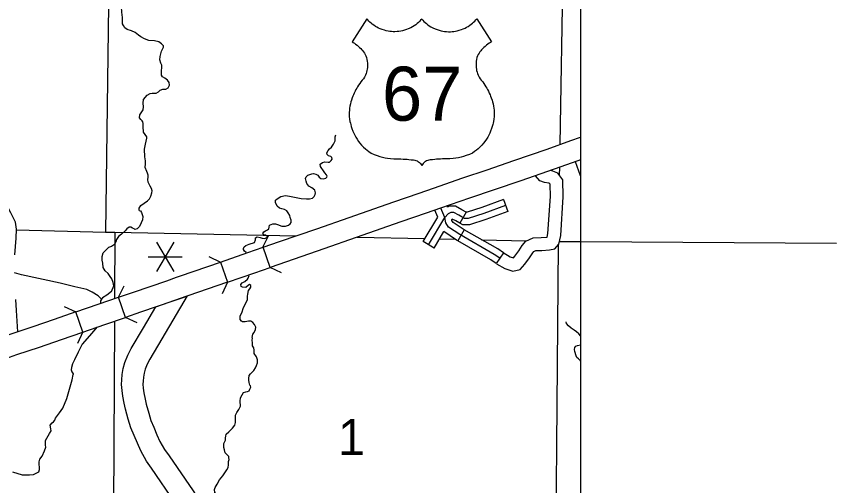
# Model space of a CAD drawing. Extents: x 8749 to 11879, y 13275 to 15339.
# Drawn here: x 10827.5 to 11019.7, y 13904.5 to 14014.5 of the extents above; entities that cross this region are included whole.
import ezdxf

# ---------------------------------------------------------------- set-up
doc = ezdxf.new("R2010")
doc.units = 0
for name, color, linetype in [('Level 10', 7, 'Continuous'), ('Level 15', 7, 'Continuous'), ('Level 22', 7, 'Continuous'), ('Level 32', 7, 'Continuous'), ('Level 35', 7, 'Continuous'), ('Level 37', 7, 'Continuous'), ('Level 4', 7, 'Continuous'), ('Level 46', 7, 'Continuous'), ('Level 48', 7, 'Continuous'), ('Level 5', 7, 'Continuous'), ('Level 6', 7, 'Continuous'), ('R_Dimension', 7, 'Continuous'), ('R_Draft', 7, 'Continuous')]:
    doc.layers.add(name, color=color, linetype=linetype)

msp = doc.modelspace()

# ---------------------------------------------------------------- linework, layer by layer
at = {"layer": 'Level 10'}
msp.add_line((10860.2, 13946.37), (10867.54, 13948.94), dxfattribs=at)
for points in [[(10867.54, 13948.94), (10861.58, 13938.9), (10858.78, 13934.16), (10858.14, 13932.95), (10857.66, 13931.78), (10857.43, 13930.86), (10857.26, 13929.92), (10857.19, 13929), (10857.15, 13928.24), (10857.23, 13927.34), (10857.4, 13926.21), (10857.65, 13924.75), (10857.91, 13923.6), (10858.51, 13921.45)], [(10853.7, 13920.09), (10853.06, 13922.38), (10852.74, 13923.79), (10852.46, 13925.42), (10852.27, 13926.75), (10852.14, 13928.15), (10852.2, 13929.32), (10852.29, 13930.55), (10852.54, 13931.9), (10852.89, 13933.33), (10853.61, 13935.09), (10854.42, 13936.61), (10857.27, 13941.45), (10860.2, 13946.37)], [(10858.5, 13921.5), (10859.03, 13919.75), (10859.72, 13918.18), (10860.44, 13916.41), (10861.13, 13914.86), (10862.24, 13912.93), (10863.28, 13911.45)], [(10859.18, 13908.59), (10858.02, 13910.25), (10856.67, 13912.6), (10855.85, 13914.44), (10855.11, 13916.23), (10854.33, 13918.01), (10853.72, 13920.04)], [(10863.29, 13911.43), (10868.9, 13903.24), (10874.98, 13893.76), (10880.91, 13884.42), (10886.77, 13874.66), (10891.41, 13867.06)], [(10884.78, 13868.31), (10882.49, 13872.07), (10876.65, 13881.8), (10870.77, 13891.08), (10864.73, 13900.47), (10859.16, 13908.61)]]:
    msp.add_lwpolyline(points, dxfattribs=at)
at = {"layer": 'Level 15'}
msp.add_line((10841.42, 13945.21), (10841.42, 13945.21), dxfattribs=at)
for points in [[(10885.3, 13960.36), (10889.19, 13961.71), (10897.92, 13964.69), (10905.45, 13967.35), (10912.83, 13969.93), (10915.94, 13971.01), (10921.89, 13973.06), (10925.22, 13974.23), (10932.11, 13976.61), (10937.83, 13978.52), (10944.04, 13980.68), (10951.86, 13983.38), (10957.43, 13985.37), (10959.72, 13986.16)], [(10959.72, 13980.87), (10959.08, 13980.66), (10953.52, 13978.66), (10945.68, 13975.95), (10939.44, 13973.79), (10933.72, 13971.87), (10926.86, 13969.51), (10923.54, 13968.34), (10917.57, 13966.29), (10914.47, 13965.21), (10907.11, 13962.63), (10899.56, 13959.97), (10890.82, 13956.98), (10886.95, 13955.64)], [(10875.32, 13956.87), (10881.7, 13959.11), (10885.3, 13960.36)], [(10886.95, 13955.64), (10885.3, 13960.36)], [(10851.42, 13948.65), (10854.93, 13949.86), (10862.74, 13952.52), (10864.98, 13953.32), (10865.98, 13953.7), (10875.3, 13956.87), (10875.32, 13956.87)], [(10875.32, 13956.87), (10877, 13952.16)], [(10877, 13952.16), (10883.34, 13954.39), (10886.95, 13955.64)], [(10877, 13952.16), (10876.95, 13952.15), (10867.67, 13948.99), (10866.7, 13948.62), (10864.39, 13947.8), (10856.55, 13945.13), (10853.07, 13943.93)], [(10841.42, 13945.21), (10846.64, 13946.99), (10851.42, 13948.65)], [(10853.07, 13943.93), (10851.42, 13948.65)], [(10841.42, 13945.21), (10836.38, 13943.42), (10831.32, 13941.68), (10825.97, 13939.92), (10823.35, 13938.98), (10817.54, 13936.94), (10813.27, 13935.5)], [(10843.09, 13940.49), (10841.42, 13945.21)], [(10843.09, 13940.49), (10848.26, 13942.26), (10853.07, 13943.93)], [(10814.86, 13930.76), (10819.17, 13932.21), (10825.02, 13934.26), (10827.6, 13935.19), (10832.91, 13936.94), (10838.03, 13938.7), (10843.09, 13940.49)]]:
    msp.add_lwpolyline(points, dxfattribs=at)
at = {"layer": 'Level 22'}
for points in [[(10922.5, 14013.87), (10922.24, 14013.58), (10921.99, 14013.32), (10921.7, 14013.05), (10921.39, 14012.79), (10921.09, 14012.55), (10920.73, 14012.3), (10920.34, 14012.06), (10919.9, 14011.82), (10919.34, 14011.56), (10918.91, 14011.39), (10918.43, 14011.23), (10917.98, 14011.12), (10917.57, 14011.03), (10917.14, 14010.97), (10916.74, 14010.93), (10916.2, 14010.9), (10915.76, 14010.91), (10915.37, 14010.93), (10915, 14010.97), (10914.63, 14011.02), (10914.17, 14011.12), (10913.73, 14011.23), (10913.21, 14011.4), (10912.76, 14011.58), (10912.36, 14011.76), (10911.99, 14011.96), (10911.64, 14012.16), (10911.26, 14012.41), (10910.91, 14012.67), (10910.61, 14012.92), (10910.35, 14013.14), (10910.09, 14013.39), (10909.84, 14013.66), (10909.63, 14013.9), (10906.17, 14008.55), (10906.42, 14008.4), (10906.71, 14008.21), (10906.99, 14008.01), (10907.36, 14007.72), (10907.66, 14007.46), (10907.92, 14007.22), (10908.19, 14006.94), (10908.46, 14006.64), (10908.66, 14006.4), (10908.86, 14006.15), (10909.05, 14005.88), (10909.24, 14005.59), (10909.42, 14005.25), (10909.56, 14004.83), (10909.66, 14004.42), (10909.73, 14003.97), (10909.78, 14003.56), (10909.79, 14003.17), (10909.78, 14002.8), (10909.76, 14002.5), (10909.71, 14002.13), (10909.64, 14001.79), (10909.54, 14001.42), (10909.44, 14001.09), (10909.3, 14000.73), (10909.07, 14000.26), (10908.84, 13999.89), (10908.56, 13999.55), (10908.22, 13999.12), (10907.95, 13998.74), (10907.69, 13998.35), (10907.46, 13997.98), (10907.26, 13997.64), (10907.08, 13997.33), (10906.89, 13996.96), (10906.68, 13996.52), (10906.49, 13996.09), (10906.36, 13995.77), (10906.21, 13995.37), (10906.04, 13994.87), (10905.91, 13994.45), (10905.78, 13994), (10905.66, 13993.48), (10905.59, 13993.01), (10905.53, 13992.52), (10905.5, 13991.99), (10905.5, 13991.49), (10905.52, 13991), (10905.58, 13990.42), (10905.67, 13989.88), (10905.76, 13989.47), (10905.85, 13989.11), (10905.97, 13988.7), (10906.13, 13988.19), (10906.36, 13987.57), (10906.56, 13987.12), (10906.78, 13986.65), (10907.03, 13986.19), (10907.36, 13985.67), (10907.7, 13985.19), (10908.02, 13984.77), (10908.39, 13984.33), (10908.87, 13983.84), (10909.28, 13983.46), (10909.7, 13983.11)], [(10922.5, 14013.87), (10922.76, 14013.58), (10923.01, 14013.32), (10923.3, 14013.05), (10923.61, 14012.79), (10923.91, 14012.55), (10924.27, 14012.3), (10924.66, 14012.06), (10925.1, 14011.82), (10925.66, 14011.56), (10926.09, 14011.39), (10926.57, 14011.23), (10927.02, 14011.12), (10927.43, 14011.03), (10927.86, 14010.97), (10928.26, 14010.93), (10928.8, 14010.9), (10929.24, 14010.91), (10929.63, 14010.93), (10929.99, 14010.97), (10930.37, 14011.02), (10930.83, 14011.12), (10931.26, 14011.23), (10931.79, 14011.4), (10932.24, 14011.58), (10932.64, 14011.76), (10933.01, 14011.96), (10933.35, 14012.16), (10933.74, 14012.41), (10934.09, 14012.67), (10934.39, 14012.92), (10934.65, 14013.14), (10934.91, 14013.39), (10935.16, 14013.66), (10935.37, 14013.9), (10938.83, 14008.55), (10938.58, 14008.4), (10938.29, 14008.21), (10938.01, 14008.01), (10937.64, 14007.72), (10937.34, 14007.46), (10937.08, 14007.22), (10936.81, 14006.94), (10936.53, 14006.64), (10936.34, 14006.4), (10936.14, 14006.15), (10935.95, 14005.88), (10935.75, 14005.59), (10935.58, 14005.25), (10935.44, 14004.83), (10935.34, 14004.42), (10935.26, 14003.97), (10935.22, 14003.56), (10935.21, 14003.17), (10935.22, 14002.8), (10935.24, 14002.5), (10935.29, 14002.13), (10935.36, 14001.79), (10935.46, 14001.42), (10935.56, 14001.09), (10935.7, 14000.73), (10935.93, 14000.26), (10936.16, 13999.89), (10936.44, 13999.55), (10936.78, 13999.12), (10937.05, 13998.74), (10937.31, 13998.35), (10937.54, 13997.98), (10937.74, 13997.64), (10937.92, 13997.33), (10938.11, 13996.96), (10938.32, 13996.52), (10938.51, 13996.09), (10938.64, 13995.77), (10938.79, 13995.37), (10938.96, 13994.87), (10939.09, 13994.45), (10939.22, 13994), (10939.33, 13993.48), (10939.41, 13993.01), (10939.47, 13992.52), (10939.5, 13991.99), (10939.5, 13991.49), (10939.48, 13991), (10939.42, 13990.42), (10939.33, 13989.88), (10939.24, 13989.47), (10939.15, 13989.11), (10939.03, 13988.7), (10938.87, 13988.19), (10938.64, 13987.57), (10938.44, 13987.12), (10938.22, 13986.65), (10937.96, 13986.19), (10937.64, 13985.67), (10937.3, 13985.19), (10936.98, 13984.77), (10936.61, 13984.33), (10936.13, 13983.84), (10935.72, 13983.46), (10935.3, 13983.11)], [(10909.7, 13983.11), (10910.13, 13982.78), (10910.65, 13982.44), (10911.31, 13982.15), (10912.07, 13981.86), (10912.7, 13981.65), (10913.26, 13981.5), (10913.9, 13981.35), (10914.5, 13981.24), (10915.14, 13981.15), (10915.95, 13981.08), (10916.57, 13981.06), (10917.1, 13981.06), (10917.61, 13981.06), (10918.13, 13981.04), (10918.62, 13981.02), (10919.04, 13980.99), (10919.46, 13980.95), (10920, 13980.9), (10920.53, 13980.83), (10920.84, 13980.79), (10921.1, 13980.74), (10921.42, 13980.6), (10921.6, 13980.5), (10921.76, 13980.4), (10921.97, 13980.23), (10922.18, 13980.02), (10922.35, 13979.8), (10922.5, 13979.55)], [(10935.3, 13983.11), (10934.87, 13982.78), (10934.35, 13982.44), (10933.69, 13982.15), (10932.93, 13981.86), (10932.3, 13981.65), (10931.74, 13981.5), (10931.1, 13981.35), (10930.5, 13981.24), (10929.86, 13981.15), (10929.05, 13981.08), (10928.43, 13981.06), (10927.9, 13981.06), (10927.39, 13981.06), (10926.87, 13981.04), (10926.38, 13981.02), (10925.96, 13980.99), (10925.53, 13980.95), (10925, 13980.9), (10924.47, 13980.83), (10924.16, 13980.79), (10923.9, 13980.74), (10923.58, 13980.6), (10923.4, 13980.5), (10923.24, 13980.4), (10923.03, 13980.23), (10922.82, 13980.02), (10922.65, 13979.8), (10922.5, 13979.55)]]:
    msp.add_lwpolyline(points, dxfattribs=at)
at = {"layer": 'Level 32'}
for p, q in [((10941.66, 13971.54), (10942.67, 13968.71)), ((10932.9, 13968.61), (10931.42, 13966)), ((10932.43, 13964.46), (10930.94, 13961.86)), ((10925.37, 13960.19), (10922.8, 13961.74)), ((10941.64, 13959.04), (10939.93, 13956.57))]:
    msp.add_line(p, q, dxfattribs=at)
for points in [[(10941.66, 13971.54), (10936.57, 13969.72), (10933.17, 13968.6), (10932.92, 13968.6), (10932.9, 13968.61)], [(10827.13, 13958.58), (10827.13, 13958.59), (10827.48, 13962.52), (10827.53, 13964.6), (10827.3, 13966.26), (10826.17, 13968.44), (10825.66, 13969.44)], [(10922.8, 13961.74), (10926.23, 13967.45), (10925.57, 13969.06)], [(10924.08, 13960.96), (10927.9, 13967.32), (10926.99, 13969.55)], [(10942.16, 13970.12), (10937.05, 13968.3), (10933.41, 13967.1), (10932.52, 13967.1), (10931.19, 13967.86), (10930.04, 13968.48), (10929.28, 13968.48), (10928.7, 13968.17), (10927.9, 13967.32)], [(10928.52, 13969.77), (10928.41, 13970.04)], [(10932.9, 13968.61), (10931.92, 13969.17), (10930.41, 13969.98), (10928.9, 13969.98), (10928.52, 13969.77)], [(10942.67, 13968.71), (10937.54, 13966.88), (10933.65, 13965.6), (10932.13, 13965.6), (10931.42, 13966)], [(10940.78, 13957.81), (10939.5, 13958.7), (10931.41, 13963.32), (10928.79, 13965.1), (10928.17, 13966.08), (10927.9, 13967.32)], [(10931.42, 13966), (10930.46, 13966.54), (10929.66, 13966.98), (10929.63, 13966.96), (10929.54, 13966.86)], [(10932.43, 13964.46), (10932.21, 13964.59), (10929.89, 13966.17), (10929.58, 13966.65), (10929.54, 13966.86)], [(10925.37, 13960.19), (10927.68, 13964.04)], [(10930.94, 13961.86), (10930.62, 13962.05), (10927.68, 13964.04)], [(10941.64, 13959.04), (10940.3, 13959.97), (10932.43, 13964.46)], [(10939.93, 13956.57), (10938.7, 13957.43), (10930.94, 13961.86)], [(10827.81, 13940.52), (10827.53, 13945.51), (10827.38, 13948.14)]]:
    msp.add_lwpolyline(points, dxfattribs=at)
at = {"layer": 'Level 35'}
for points in [[(10852.39, 14012.72), (10852.37, 14014.25), (10852.22, 14015.46), (10852.14, 14016.75), (10852.02, 14017.46), (10851.43, 14017.97), (10850.65, 14018.17), (10850.1, 14018.29), (10849.54, 14018.67), (10848.73, 14020.22), (10848.56, 14020.9), (10848.48, 14021.66), (10848.45, 14022.04)], [(10861.51, 14001.16), (10861.56, 14003.03), (10861.36, 14003.54), (10861.11, 14004.3), (10861.16, 14005.06), (10861.51, 14006.37), (10861.94, 14007.26), (10861.94, 14007.58), (10861.49, 14008.07), (10860.86, 14008.49), (10859.85, 14008.75), (10858.51, 14008.82), (10857.55, 14009.2), (10856.64, 14009.68), (10856.13, 14010.11), (10855.3, 14010.69), (10854.49, 14011.1), (10853.43, 14011.43), (10852.9, 14011.83), (10852.6, 14012.36), (10852.39, 14012.72)], [(10856.39, 13991.42), (10857.17, 13992.56), (10857.27, 13993.32), (10857.24, 13994.13), (10857.32, 13995.01), (10858.18, 13996.02), (10858.84, 13996.43), (10859.29, 13996.5), (10860.25, 13996.53), (10860.78, 13996.78), (10861.21, 13997.21), (10861.79, 13997.41), (10862.52, 13997.44), (10863.1, 13997.74), (10863.41, 13998.37), (10863.31, 13998.98), (10862.88, 13999.54), (10862.32, 14000.02), (10861.77, 14000.35), (10861.54, 14000.73), (10861.51, 14001.16)], [(10858.05, 13985.93), (10858.03, 13986.29), (10857.7, 13986.82), (10857.27, 13987.38), (10857.19, 13988.64), (10857.17, 13989.42), (10857.14, 13989.8), (10856.99, 13990.01), (10856.64, 13990.31), (10856.33, 13990.71), (10856.39, 13991.42)], [(10856.26, 13968.99), (10856.26, 13969.5), (10856.64, 13970.18), (10857.42, 13970.74), (10858.21, 13971.27), (10858.71, 13971.75), (10858.99, 13972.38), (10859.27, 13973.09), (10859.29, 13973.62), (10859.17, 13974.17), (10858.86, 13974.68), (10858.41, 13975.59), (10858.31, 13976.22), (10858.41, 13976.8), (10858.41, 13977.28), (10858.23, 13977.76), (10858.03, 13978.09), (10857.7, 13979.08), (10857.73, 13979.96), (10857.73, 13980.65), (10857.6, 13981.56), (10857.55, 13983.35), (10857.75, 13984.54), (10858.05, 13985.93)], [(10901.47, 13981.04), (10901.45, 13981.41), (10901.15, 13981.64), (10900.64, 13981.79), (10900.36, 13982.09), (10900.24, 13982.52), (10900.54, 13983.06), (10900.84, 13983.43), (10901.32, 13983.81), (10901.85, 13984.55), (10902.23, 13985.28), (10902.18, 13985.79), (10902.21, 13986.27), (10902.33, 13986.72)], [(10897.58, 13973.16), (10897.46, 13973.74), (10896.75, 13974.32), (10896.04, 13974.72), (10895.56, 13975.35), (10895.39, 13975.89), (10895.26, 13976.47), (10895.44, 13976.9), (10895.79, 13977.23), (10896.75, 13977.58), (10897.16, 13977.63), (10897.69, 13977.53), (10898.14, 13977.25), (10898.49, 13976.77), (10898.87, 13976.49), (10899.45, 13976.39), (10900.01, 13976.57), (10900.26, 13976.82), (10900.29, 13977), (10900.19, 13977.35), (10899.76, 13977.81), (10899.35, 13978.49), (10899.05, 13978.84), (10898.77, 13979.3), (10898.72, 13979.85), (10899.23, 13980.26), (10899.81, 13980.39), (10900.57, 13980.28), (10900.89, 13980.31), (10901.25, 13980.69), (10901.47, 13981.04)], [(10891.9, 13966.71), (10891.67, 13967.37), (10891.55, 13967.78), (10891.22, 13968.43), (10890.87, 13968.89), (10890.34, 13969.24), (10889.73, 13969.37), (10889.12, 13969.55), (10888.62, 13970.03), (10888.24, 13970.84), (10888.24, 13971.37), (10888.64, 13971.75), (10889.45, 13972.28), (10890.56, 13972.48), (10891.5, 13972.33), (10893.09, 13972.02), (10894.23, 13971.8), (10895.49, 13971.7), (10896.17, 13971.72), (10896.88, 13971.85), (10897.26, 13972.3), (10897.53, 13972.76), (10897.58, 13973.16)], [(10856.26, 13968.99), (10856.55, 13968.88), (10856.85, 13968.55), (10857.11, 13967.61), (10857.08, 13966.82), (10856.75, 13966.06), (10856.37, 13965.25), (10855.79, 13964.7), (10855.29, 13964.54), (10855.08, 13964.65), (10854.7, 13964.82), (10854.3, 13965.08), (10853.92, 13965.08), (10853.34, 13964.67), (10853.01, 13964.21), (10852.15, 13963.4), (10851.41, 13962.85), (10850.93, 13962.21), (10850.81, 13961.66), (10850.48, 13961.05), (10849.82, 13960.54), (10849.08, 13960.28)], [(10883.27, 13961.45), (10883.52, 13962.08), (10883.52, 13962.26), (10883.57, 13962.58), (10883.94, 13962.79), (10884.63, 13962.66), (10885.13, 13962.51), (10885.66, 13962.41), (10886.27, 13962.64), (10886.32, 13962.86), (10886.14, 13963.04), (10885.84, 13963.19), (10885.49, 13963.27), (10885.23, 13963.6), (10885.49, 13963.98), (10885.89, 13964.23), (10886.37, 13964.43), (10886.62, 13964.68), (10886.75, 13965.09), (10886.82, 13965.52), (10887.23, 13965.72), (10887.63, 13965.87), (10888.21, 13965.85), (10888.69, 13965.74), (10889.7, 13965.32), (10890.59, 13965.32), (10891.27, 13965.52), (10891.65, 13965.85), (10891.88, 13966.2), (10891.88, 13966.45), (10891.9, 13966.71)], [(10881.38, 13958.99), (10881.35, 13959.15), (10880.97, 13959.48), (10880.74, 13959.81), (10880.74, 13960.06), (10880.85, 13960.47), (10881.28, 13960.8), (10882.01, 13961.1), (10883.27, 13961.45)], [(10849.82, 13950.03), (10850.3, 13951.34), (10850.2, 13952.12), (10849.87, 13952.93), (10849.49, 13953.54), (10848.98, 13954.23), (10848.3, 13954.83), (10847.84, 13955.64), (10847.72, 13956.61), (10847.59, 13957.32), (10847.59, 13958.18), (10847.84, 13959.06), (10849.08, 13960.28)], [(10847.42, 13948.2), (10846.65, 13949.01), (10845.28, 13949.82), (10844.01, 13950.48), (10841.18, 13951.12), (10837.76, 13951.95), (10828.73, 13953.88), (10827.04, 13954.33)], [(10881.7, 13949.4), (10881.91, 13950.19), (10882.18, 13950.59), (10882.44, 13951.02), (10882.41, 13951.4), (10882.11, 13951.65), (10881.86, 13951.5), (10881.25, 13950.92), (10880.47, 13950.97), (10880.14, 13951.17), (10880.11, 13951.6), (10880.42, 13952.01), (10881.07, 13952.31), (10881.68, 13952.87), (10881.83, 13953.15), (10882.01, 13953.73), (10881.98, 13953.91)], [(10849.82, 13950.03), (10848.67, 13949.16), (10847.71, 13948.52), (10847.42, 13948.2), (10847.22, 13947.79), (10847.2, 13947.18)], [(10882.46, 13943.01), (10881.93, 13943.01), (10881.15, 13942.86), (10880.47, 13942.86), (10880.24, 13943.01), (10879.94, 13943.46), (10879.91, 13944.3), (10880.32, 13944.98), (10880.69, 13946.24), (10881.65, 13948.06), (10881.68, 13948.49), (10881.68, 13948.87), (10881.7, 13949.4)], [(10846.33, 13941.6), (10846.03, 13941.2)], [(10882.78, 13939.22), (10882.87, 13939.95), (10883.22, 13940.38), (10883.57, 13941.06), (10883.62, 13941.62), (10883.3, 13942.22), (10882.92, 13942.71), (10882.46, 13943.01)], [(10959.72, 13939.61), (10959.32, 13940.06), (10958.79, 13940.54), (10958.21, 13940.95), (10957.51, 13941.43), (10956.92, 13941.93), (10956.45, 13942.49), (10956.32, 13942.89)], [(10846.03, 13941.2), (10844.65, 13939.56), (10842.9, 13937.63), (10841.94, 13935.78), (10841.1, 13933.98), (10840.62, 13933.05), (10840.39, 13932.16), (10840.32, 13931.6), (10840.47, 13931.12), (10840.77, 13930.69), (10840.82, 13930.57)], [(10882.34, 13930.7), (10883.14, 13931.49), (10883.52, 13932.08), (10883.8, 13932.61), (10884.03, 13933.26), (10884, 13934), (10883.73, 13934.66), (10883.22, 13935.49), (10883.22, 13936.27), (10883.17, 13936.78), (10882.84, 13937.26), (10882.82, 13937.94), (10882.79, 13938.57), (10882.82, 13939.08), (10882.78, 13939.22)], [(10959.72, 13933.62), (10959.6, 13933.79), (10959.2, 13934.22), (10958.84, 13934.53), (10958.67, 13934.88), (10958.36, 13935.92), (10958.29, 13936.42), (10958.39, 13936.85), (10958.57, 13937.21), (10959, 13937.33), (10959.72, 13937.51)], [(10834.32, 13913.99), (10834.34, 13915.09), (10835.23, 13916.66), (10835.63, 13917.34), (10835.58, 13917.77), (10835.4, 13918.66), (10835.86, 13919.22), (10836.21, 13919.45), (10836.49, 13919.83), (10836.67, 13920.26), (10837.63, 13921.55), (10838.36, 13922.66), (10839.28, 13924.87), (10840.59, 13929.25), (10840.82, 13930.57)], [(10880.01, 13923.1), (10879.96, 13924.27), (10880.04, 13925.08), (10880.39, 13925.79), (10880.72, 13926.32), (10881.25, 13926.47), (10881.65, 13926.52), (10882.01, 13926.73), (10882.23, 13927.06), (10882.41, 13927.56), (10882.34, 13927.91), (10882.23, 13928.07), (10882.03, 13928.65), (10881.98, 13929.18), (10881.96, 13929.63), (10882.06, 13930.27), (10882.34, 13930.7)], [(10877.18, 13909.34), (10877.21, 13910.11), (10877.36, 13910.59), (10877.31, 13911.02), (10877.26, 13911.27), (10876.7, 13911.85), (10876.43, 13912.13), (10876.25, 13912.86), (10876.15, 13913.4), (10876.12, 13914.33), (10876.48, 13915.11), (10876.53, 13915.65), (10876.6, 13916.08), (10876.68, 13916.51), (10877.26, 13917.11), (10877.74, 13917.57), (10878.14, 13917.92), (10878.72, 13918.65), (10878.88, 13919.26), (10878.88, 13919.87), (10878.83, 13920.32), (10878.83, 13921.03), (10879.15, 13921.61), (10879.63, 13922.29), (10880.01, 13923.1)], [(10826.62, 13907.73), (10828.82, 13907.02), (10830.54, 13907.02), (10831.53, 13907.12), (10832.75, 13907.73), (10832.95, 13908.29), (10832.9, 13908.85), (10832.87, 13909.38), (10832.87, 13910.04), (10833, 13910.67), (10833.56, 13911.41), (10834.09, 13912.67), (10834.37, 13913.46), (10834.32, 13913.99)], [(10874.43, 13900.41), (10875.11, 13900.77), (10875.34, 13901.17), (10875.26, 13901.6), (10874.81, 13902.01), (10874.38, 13902.36), (10874.03, 13902.89), (10873.92, 13903.55), (10874.08, 13904.01), (10874.53, 13904.81), (10875.11, 13905.85), (10875.84, 13906.79), (10876.85, 13908.18), (10877.11, 13908.76), (10877.18, 13909.34)]]:
    msp.add_lwpolyline(points, dxfattribs=at)
at = {"layer": 'Level 37'}
for points in [[(10885.29, 13960.36), (10886.6, 13963.06)], [(10872.61, 13958.16), (10875.32, 13956.87)], [(10889.65, 13954.34), (10886.95, 13955.64)], [(10851.42, 13948.65), (10852.73, 13951.35)], [(10877, 13952.16), (10875.71, 13949.45)], [(10838.71, 13946.5), (10841.42, 13945.21)], [(10855.77, 13942.62), (10853.07, 13943.93)], [(10843.09, 13940.5), (10841.8, 13937.79)]]:
    msp.add_lwpolyline(points, dxfattribs=at)
at = {"layer": 'Level 4'}
for points in [[(10956.73, 14175.33), (10956.72, 14174.36), (10956.72, 14173.18), (10956.28, 14068.43), (10956.27, 14067.4), (10954.85, 13984.45)], [(10954.76, 13979.1), (10954.73, 13977.26)], [(10827.53, 13964.45), (10848.41, 13963.94), (10850.59, 13963.9), (10893.03, 13963.02)], [(10907.38, 13962.73), (10923.2, 13962.4)], [(10926.65, 13962.33), (10930.31, 13962.25)], [(10936.52, 13962.13), (10947.02, 13961.91)], [(10954.46, 13960.92), (10953.57, 13857.46)], [(10954.75, 13961.75), (10959.72, 13961.7)]]:
    msp.add_lwpolyline(points, dxfattribs=at)
at = {"layer": 'Level 46'}
for points in [[(10940.02, 13956.51), (10941.99, 13955.36), (10943.86, 13954.79), (10945.57, 13955.15), (10946.65, 13956.37), (10947.75, 13957.86), (10948.49, 13959.08), (10948.74, 13959.38), (10949.24, 13959.61), (10950.67, 13959.64), (10952.4, 13959.78), (10953.71, 13959.96), (10954.6, 13961.11), (10955.06, 13963.15), (10955.65, 13972.22), (10955.59, 13976.16), (10954.38, 13977.7), (10953.19, 13978.23), (10952.62, 13978.35)], [(10941.55, 13959.1), (10943.2, 13958.12), (10943.99, 13957.89), (10944.32, 13958.26), (10945.26, 13959.53), (10946.03, 13960.8), (10946.85, 13961.83), (10948.57, 13962.59), (10950.51, 13962.64), (10951.9, 13962.75), (10952.08, 13963.58), (10952.64, 13972.3), (10952.61, 13975.11), (10952.49, 13975.26), (10952.26, 13975.36), (10951.3, 13975.57), (10950.17, 13975.94), (10949.14, 13977.15)]]:
    msp.add_lwpolyline(points, dxfattribs=at)
at = {"layer": 'Level 48'}
for p, q in [((10864.37, 13961.57), (10860.37, 13954.65)), ((10860.37, 13961.57), (10864.37, 13954.65)), ((10858.37, 13958.11), (10866.37, 13958.11))]:
    msp.add_line(p, q, dxfattribs=at)
at = {"layer": 'Level 5'}
for points in [[(10849.81, 14070.52), (10848.41, 13963.94)], [(10850.59, 13963.9), (10850.51, 13948.33)], [(10850.48, 13943.03), (10850, 13855.98)]]:
    msp.add_lwpolyline(points, dxfattribs=at)
at = {"layer": 'Level 6'}
msp.add_lwpolyline([(10959.72, 13977.08), (10958.5, 13980.42)], dxfattribs=at)
at = {"layer": 'R_Dimension'}
msp.add_line((10959.72, 13961.7), (11019.72, 13961.29), dxfattribs=at)
at = {"layer": 'R_Draft'}
msp.add_lwpolyline([(9678.09, 14456.3), (10959.72, 14456.3), (10959.72, 13439.87), (9678.09, 13439.87)], close=True, dxfattribs=at)

# ---------------------------------------------------------------- texts
at = {"layer": 'Level 22'}
msp.add_text('67', height=12.672, dxfattribs=at).set_placement((10913.17, 13990.04))
at = {"layer": 'Level 5'}
msp.add_text('1', height=8.45, dxfattribs=at).set_placement((10902.88, 13911.63))

doc.saveas('drawing.dxf')
